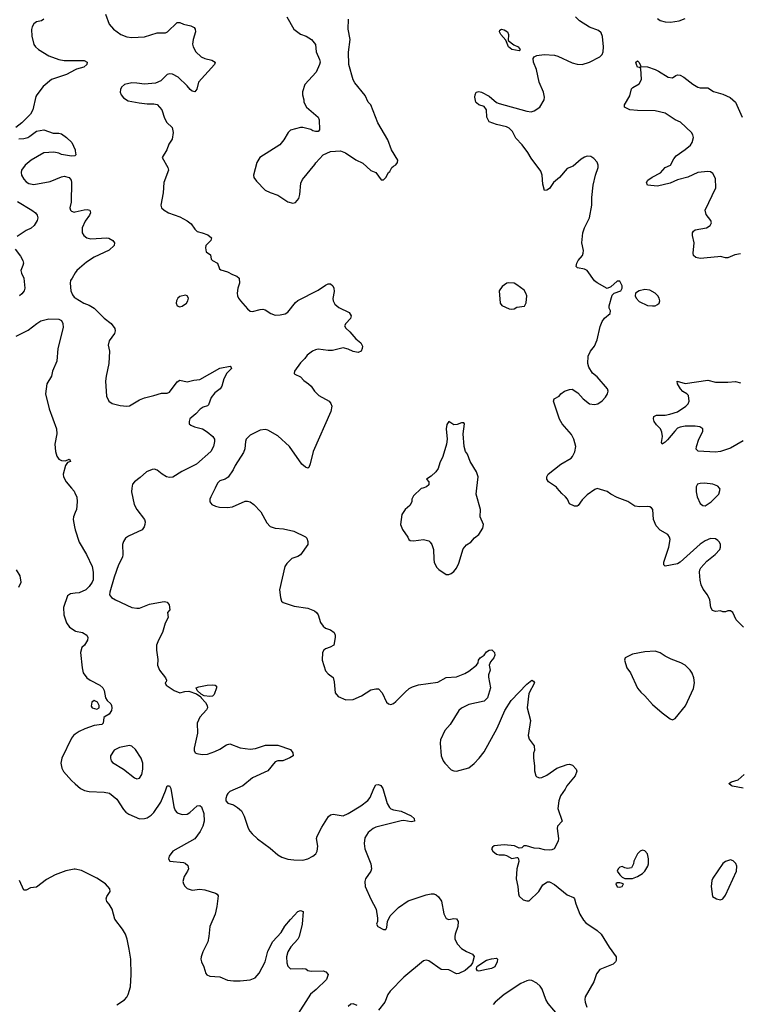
# Model space of a CAD drawing. Header units: inches. Extents: x 2001573 to 2220545, y 644482 to 846830.
# Tile 691 of 755: x 2169558 to 2175280, y 765892 to 773727. Entities that reach past the tile are written whole.
import ezdxf

# ---------------------------------------------------------------- set-up
doc = ezdxf.new("R2010")
doc.units = ezdxf.units.IN
doc.header["$MEASUREMENT"] = 0
for name, color, linetype in [('C1766', 7, 'Continuous'), ('C1767', 7, 'Continuous'), ('C1776', 7, 'Continuous'), ('C1777', 7, 'Continuous')]:
    doc.layers.add(name, color=color, linetype=linetype)

msp = doc.modelspace()

# ---------------------------------------------------------------- linework, layer by layer
at = {"layer": 'C1766', "color": 5, "elevation": 320}
for points in [[(2169969.1, 770000), (2169990, 769975.3), (2170000, 769954.3)], [(2170000, 769804.6), (2169986, 769770), (2169983.8, 769750), (2169992.7, 769690), (2170000, 769666.7)], [(2169549.6, 769210), (2169569.4, 769250), (2169560.7, 769300.7), (2169532.3, 769350)], [(2170000, 769163.4), (2169961.3, 769158.7), (2169936.9, 769143.1), (2169906, 769050), (2169908.9, 768990), (2169930, 768926), (2169954, 768894), (2170000, 768862.9)], [(2170000, 768040.4), (2169985.5, 768030), (2169969.2, 768010), (2169893.4, 767850), (2169883.6, 767810), (2169891.5, 767770), (2169904.9, 767744.9), (2169970, 767671.7), (2170000, 767645.4)], [(2170000, 766966.3), (2169990, 766968.2), (2169925.4, 766954.6), (2169838.4, 766921.6), (2169770, 766884.2), (2169690, 766823.6), (2169642.8, 766817.2), (2169610, 766801.2), (2169590, 766801.2), (2169555.6, 766875.6)]]:
    msp.add_lwpolyline(points, dxfattribs=at)
at = {"layer": 'C1767', "color": 5}
for points, elevation in [([(2169748.8, 773731.2), (2169730, 773718.4), (2169690, 773709.3), (2169670, 773693.2), (2169656.3, 773670), (2169650.5, 773649.5), (2169654.6, 773594.6), (2169670.7, 773530), (2169682.8, 773510), (2169706, 773490), (2169790, 773440.3), (2169869.3, 773409.3), (2169910, 773401.3), (2170000, 773401.7)], 340), ([(2170000, 773327), (2169930.5, 773290), (2169810.8, 773250), (2169745.2, 773194.8), (2169693, 773130), (2169685.5, 773114.5), (2169663, 773010), (2169644.7, 772975.3), (2169574.2, 772905.8), (2169526.4, 772870)], 340), ([(2169550, 772777.6), (2169590, 772780.4), (2169622, 772790), (2169639.5, 772800.5), (2169690, 772840.7), (2169750.5, 772850.5), (2169824.4, 772824.4), (2169870, 772824.4), (2169890, 772819.3), (2169930.3, 772790.3), (2169971.3, 772750), (2169998.8, 772690), (2170000, 772681.9)], 340), ([(2170000, 772645.3), (2169997.3, 772642.7), (2169970, 772639.5), (2169890, 772655.1), (2169870, 772665.2), (2169830, 772673.2), (2169750, 772666), (2169650, 772609.6), (2169600.4, 772570), (2169572.2, 772530), (2169568.8, 772510), (2169571.9, 772490), (2169590, 772457.1), (2169610, 772436.5), (2169630, 772424.4), (2169670, 772416.1), (2169801.2, 772438.8), (2169890, 772477.1), (2169910, 772481.6), (2169950.4, 772470.4), (2169967.3, 772450), (2169970.4, 772430.4), (2169966, 772274), (2169957.3, 772230), (2169962.8, 772210), (2169970, 772202.8), (2169990, 772196.3), (2170000, 772198.6)], 340), ([(2169540.2, 772280.2), (2169654.8, 772210), (2169682.8, 772190), (2169696.3, 772170), (2169700.7, 772150), (2169696.3, 772130), (2169673, 772090), (2169650, 772067.3), (2169610, 772049.5), (2169538.8, 772001.1)], 320), ([(2169521.1, 771901.1), (2169565.2, 771845.2), (2169582.8, 771810), (2169586.8, 771790), (2169582.8, 771770), (2169566, 771730), (2169570.8, 771710), (2169590.7, 771670), (2169598, 771590), (2169593, 771570), (2169574.9, 771545.1), (2169557.3, 771530)], 320), ([(2170000, 771711.2), (2169973.7, 771670), (2169962.4, 771650), (2169958.4, 771630), (2169964.4, 771570), (2169976.7, 771536.7), (2169990, 771519.1), (2170000, 771512.8)], 340), ([(2169530, 771208.9), (2169624, 771256), (2169693, 771310), (2169725.6, 771330), (2169790, 771346.7), (2169870, 771344.4), (2169890, 771332.4), (2169901.1, 771310), (2169902, 771278), (2169861.5, 771110), (2169853.6, 771010), (2169817.6, 770930), (2169810, 770889), (2169772.2, 770827.8), (2169763.1, 770750), (2169791.7, 770630), (2169851.3, 770470), (2169852.3, 770430), (2169836.5, 770350), (2169841.7, 770290), (2169852.8, 770252.8), (2169870, 770230.5), (2169890, 770218), (2169923.1, 770216.9), (2169950, 770230.4), (2169959.6, 770219.6), (2169962, 770210), (2169938, 770202), (2169921.6, 770178.4), (2169904.4, 770110), (2169906.7, 770090), (2169926.7, 770050), (2169969.1, 770000)], 320)]:
    msp.add_lwpolyline(points, dxfattribs=dict(at, elevation=elevation))
at = {"layer": 'C1776', "color": 5}
for points, elevation in [([(2170000, 769954.3), (2170011.6, 769930), (2170014.8, 769890), (2170010.2, 769829.8), (2170000, 769804.6)], 320), ([(2170450.2, 770000), (2170445.5, 769970), (2170468.6, 769870), (2170490.4, 769830), (2170550.6, 769750), (2170555.5, 769730), (2170552.7, 769710), (2170548, 769690), (2170531.5, 769668.5), (2170422.5, 769617.5), (2170400.3, 769599.8), (2170384.4, 769575.6), (2170374.9, 769550), (2170378, 769470), (2170374.6, 769450), (2170344.4, 769390), (2170309.1, 769290.9), (2170273.7, 769170), (2170273, 769150), (2170287.3, 769130), (2170318.8, 769110), (2170450, 769048.7), (2170490, 769043.1), (2170510, 769044.9), (2170590, 769075.8), (2170690, 769095.5), (2170710, 769096.3), (2170730, 769090.7), (2170746.8, 769070), (2170751.3, 769030), (2170732, 769010), (2170737.3, 768970), (2170715.2, 768924.8), (2170694.4, 768850), (2170660.4, 768790), (2170646, 768750), (2170646, 768710), (2170656.4, 768636.4), (2170654.4, 768590), (2170670.4, 768550), (2170716.3, 768490), (2170724.7, 768470), (2170722, 768458), (2170714, 768450), (2170722, 768430), (2170784.7, 768390), (2170830, 768370.7), (2170870, 768381.3), (2170903.1, 768383.1), (2170963.1, 768363.1), (2170998.7, 768338.7), (2171001.6, 768330), (2171034.5, 768294.5), (2171047.6, 768270), (2171050.4, 768250), (2171043.8, 768236.2), (2170990, 768177), (2170968.8, 768130), (2170970.3, 768050), (2170944.4, 767930), (2170944.9, 767910), (2170953.4, 767893.4), (2170966.4, 767886.4), (2171010, 767878.4), (2171050, 767882), (2171110, 767902.3), (2171150, 767921.5), (2171202.7, 767957.3), (2171230, 767963.6), (2171310, 767932.6), (2171390, 767921.5), (2171432.6, 767927.4), (2171512.8, 767952.8), (2171610, 767953), (2171710, 767918), (2171730, 767892), (2171731.3, 767870), (2171707.1, 767852.9), (2171650.3, 767829.7), (2171610, 767829.6), (2171590, 767820.7), (2171530, 767748.4), (2171410, 767693), (2171330.9, 767629.1), (2171230, 767585.1), (2171212.2, 767570), (2171204, 767556), (2171197.3, 767530), (2171198, 767510), (2171213.5, 767493.5), (2171257.7, 767477.7), (2171290, 767458.9), (2171320.3, 767430), (2171342, 767390), (2171374.6, 767294.6), (2171388.6, 767268.5), (2171406.9, 767246.9), (2171448.7, 767208.7), (2171550, 767133.4), (2171610, 767080.7), (2171641.3, 767061.3), (2171690, 767047.7), (2171738.6, 767041.4), (2171810, 767039.1), (2171850, 767048), (2171890, 767070.6), (2171911.8, 767090), (2171922.9, 767110), (2171927.3, 767150), (2171917.6, 767210), (2171922.9, 767230), (2171959.1, 767300.9), (2172012.9, 767387.1), (2172030, 767400.5), (2172050, 767406), (2172130, 767392.6), (2172170.5, 767410.5), (2172269.8, 767470.2), (2172326.2, 767513.8), (2172343.5, 767536.5), (2172374, 767610), (2172390, 767637.3), (2172410, 767642), (2172430, 767632.2), (2172446, 767610), (2172480.9, 767490), (2172498.4, 767458.4), (2172510, 767447.6), (2172530, 767439.6), (2172590, 767428.9), (2172670, 767390.3), (2172693.4, 767370), (2172696, 767350), (2172670, 767344.2), (2172613.6, 767353.6), (2172591.6, 767351.6), (2172390, 767302), (2172368, 767290), (2172330, 767257.6), (2172303.5, 767216.5), (2172296.9, 767170), (2172302.2, 767130), (2172349.2, 767010), (2172354.7, 766970), (2172348.8, 766950), (2172307, 766890), (2172302.6, 766870), (2172304.9, 766830), (2172350, 766727.7), (2172392.7, 766650), (2172404, 766576), (2172402.8, 766550), (2172396, 766530), (2172406, 766510), (2172450, 766486.8), (2172470, 766486.8), (2172476.2, 766503.8), (2172481.6, 766550), (2172503.5, 766596.5), (2172570, 766662.3), (2172645.6, 766714.4), (2172790, 766763.6), (2172830, 766771.8), (2172851.3, 766770), (2172870, 766762), (2172887.1, 766747.1), (2172911.7, 766711.7), (2172930.4, 766610.4), (2172950, 766574.8), (2172970, 766567.3), (2173010, 766574.8), (2173030, 766571), (2173044.7, 766550), (2173042.8, 766510), (2173020.5, 766450), (2173018, 766430), (2173019.1, 766410), (2173039.1, 766370), (2173070, 766336.3), (2173110, 766310.6), (2173158, 766290), (2173172.5, 766272.5), (2173158.3, 766221.7), (2173142.4, 766197.6), (2173099.4, 766160.6), (2173050, 766136.1), (2173030, 766135.1), (2172970, 766165.1), (2172910, 766168.8), (2172810, 766237.3), (2172790, 766241.7), (2172770, 766236.4), (2172612.6, 766107.4), (2172503.2, 765996.8), (2172484.9, 765970), (2172462, 765910), (2172410, 765844)], 340), ([(2171112, 770000), (2171078.4, 769930), (2171070.4, 769910), (2171070.5, 769890), (2171086.8, 769870), (2171115.1, 769855.1), (2171147.7, 769847.7), (2171210, 769844.6), (2171250, 769850.3), (2171350, 769894.9), (2171370, 769896.4), (2171390, 769890.4), (2171420.7, 769870), (2171474, 769810), (2171522, 769722), (2171550, 769694.8), (2171590, 769680.7), (2171654.4, 769674.4), (2171736.8, 769656.8), (2171830.4, 769610.4), (2171840.5, 769600.5), (2171850, 769574), (2171847.7, 769550), (2171790, 769468.7), (2171770, 769454), (2171720.7, 769439.3), (2171681.4, 769398.6), (2171665.5, 769374.5), (2171624, 769190), (2171631.6, 769128.4), (2171640.7, 769100.7), (2171652, 769090), (2171741.1, 769061.1), (2171850, 769044.9), (2171902.5, 769022.5), (2171919.1, 769010), (2171931.7, 768991.7), (2171950.3, 768930.3), (2171970, 768900.7), (2171990, 768884), (2172030.5, 768870.5), (2172058, 768850), (2172066, 768830), (2172066, 768810), (2172056, 768750), (2172026.4, 768733.6), (2171990, 768721.2), (2171976, 768710), (2171966.8, 768690), (2171963.8, 768630), (2171990, 768546), (2172010, 768521), (2172050, 768491.3), (2172058, 768458), (2172065.3, 768370), (2172090, 768340.7), (2172150, 768313.4), (2172210, 768316.3), (2172274.7, 768345.3), (2172350, 768394), (2172390, 768402.8), (2172410, 768401), (2172441, 768370), (2172475.3, 768295.3), (2172490, 768282), (2172510, 768278), (2172530, 768286), (2172550, 768301), (2172623.3, 768376.7), (2172656.1, 768403.9), (2172681.7, 768418.3), (2172730, 768434.9), (2172883.9, 768456.1), (2172950, 768492.7), (2173030, 768497.3), (2173096.6, 768523.4), (2173130, 768542.8), (2173189, 768590), (2173202.7, 768610), (2173206, 768630), (2173219, 768650), (2173250, 768670.8), (2173270, 768696.3), (2173290, 768710.4), (2173312.1, 768712.1), (2173332.4, 768692.4), (2173334.9, 768670), (2173327.3, 768650), (2173302.5, 768617.5), (2173291, 768590), (2173298, 768550), (2173286.4, 768513.6), (2173286.4, 768493.6), (2173300.7, 768410), (2173277.3, 768330), (2173250, 768302.7), (2173130, 768278.4), (2173070, 768249.5), (2173050.5, 768230), (2172980.9, 768119.1), (2172938.4, 768070), (2172904.8, 767995.2), (2172900.3, 767970), (2172909.1, 767870), (2172926, 767830), (2172939.5, 767810), (2172990, 767758.4), (2173010, 767748.2), (2173030, 767748), (2173130, 767774), (2173171.2, 767808.8), (2173212, 767850), (2173250, 767900.7), (2173355.1, 768090), (2173414.5, 768230), (2173466.6, 768310), (2173590, 768438.8), (2173630, 768471), (2173643.6, 768463.6), (2173651, 768450), (2173605.4, 768365.4), (2173594, 768250), (2173620.7, 768150), (2173600.5, 768030), (2173610, 768001), (2173647.9, 767947.9), (2173650.7, 767910), (2173644.9, 767890), (2173643, 767850), (2173650.8, 767790), (2173650.8, 767750), (2173661, 767710), (2173670, 767701), (2173690, 767694.8), (2173710, 767697.3), (2173750, 767716.3), (2173829.7, 767770.3), (2173910, 767800.4), (2173930, 767803), (2173954.9, 767794.9), (2173983, 767763), (2173987.5, 767747.5), (2173975.8, 767710), (2173908.7, 767631.3), (2173896.7, 767603.3), (2173858, 767550), (2173844.4, 767510), (2173838, 767450), (2173871, 767350), (2173834.8, 767310), (2173830.8, 767290), (2173842, 767210), (2173839.1, 767190), (2173806.8, 767130), (2173790, 767120.7), (2173770, 767118.4), (2173730, 767122), (2173690, 767132), (2173650, 767134.5), (2173587.1, 767152.9), (2173567.1, 767152.9), (2173550, 767138), (2173530, 767135.3), (2173491.9, 767151.9), (2173410, 767160.5), (2173330, 767152), (2173317.3, 767142.7), (2173310.8, 767130), (2173319.1, 767110), (2173350, 767087), (2173370, 767081.3), (2173410, 767082.4), (2173430, 767077.1), (2173470, 767053), (2173510, 767061), (2173518.8, 767058.8), (2173524.7, 767050), (2173527.1, 767027.1), (2173511.5, 766968.5), (2173505.3, 766890), (2173519.5, 766830), (2173524.4, 766770), (2173530, 766751.3), (2173562, 766722), (2173590, 766714), (2173610, 766714.8), (2173686, 766790), (2173718.9, 766841.1), (2173754.6, 766865.4), (2173770, 766866), (2173810, 766844), (2173910, 766762), (2173960.7, 766740.7), (2173970.5, 766730.5), (2173981.3, 766690), (2174012.2, 766610), (2174040.5, 766560.5), (2174059, 766539), (2174150, 766478.7), (2174181.3, 766450), (2174245.7, 766345.7), (2174300.7, 766270), (2174299.8, 766240.2), (2174296, 766230), (2174276, 766210), (2174171.4, 766168.6), (2174144.9, 766135.1), (2174124.4, 766070), (2174054.9, 765950), (2174052.2, 765930), (2174054.2, 765910), (2174068, 765868)], 360), ([(2172764, 770000), (2172750, 769995.3), (2172690, 769938), (2172676, 769910), (2172674.8, 769890), (2172659.8, 769860.2), (2172622.8, 769830), (2172597.3, 769790), (2172586.8, 769710), (2172601, 769670), (2172644.7, 769610), (2172651.1, 769591.1), (2172662.8, 769582.8), (2172690, 769580.7), (2172770, 769590.8), (2172810, 769578.8), (2172821, 769570), (2172834.8, 769550), (2172847.7, 769510), (2172850, 769434), (2172854.8, 769410), (2172871.3, 769370), (2172890, 769351.3), (2172950, 769311), (2172970, 769310.8), (2172990, 769318.8), (2173010, 769336), (2173030, 769362.8), (2173050, 769401), (2173083.3, 769516.7), (2173110, 769547.3), (2173144, 769570), (2173175.1, 769604.9), (2173209.3, 769630.7), (2173240.2, 769679.8), (2173246, 769710), (2173219.5, 769770), (2173222.4, 769830), (2173188.1, 769950), (2173193.3, 770000)], 380), ([(2175313.4, 768893.4), (2175254, 768950), (2175228, 769010), (2175210, 769022), (2175190, 769022), (2175170, 769015.3), (2175150, 769015.3), (2175130, 769022), (2175090, 769017.2), (2175066.6, 769026.6), (2175052.7, 769050), (2175046.6, 769110), (2175027, 769150), (2174994, 769194), (2174976.4, 769230), (2174967.8, 769267.8), (2174963.5, 769330), (2174966.9, 769350), (2174975.5, 769364.5), (2175022.1, 769417.8), (2175089.5, 769470), (2175124.5, 769510), (2175131.8, 769530), (2175132, 769550), (2175122.7, 769570), (2175110, 769582.7), (2175090, 769594.5), (2175050, 769598), (2175010, 769580.9), (2174970, 769552.3), (2174810, 769409.3), (2174790, 769398), (2174690, 769379), (2174679, 769390), (2174679.3, 769410), (2174719.7, 769530), (2174729.6, 769589.6), (2174726, 769610), (2174710.8, 769630.8), (2174650, 769664.7), (2174619.8, 769699.8), (2174599.1, 769750), (2174592.7, 769830), (2174581.5, 769841.5), (2174570, 769849.2), (2174550, 769852.7), (2174490.4, 769849.6), (2174450, 769856.3), (2174392.9, 769892.9), (2174310, 769924.4), (2174259.5, 769950), (2174230, 769971.5), (2174150, 769997), (2174130.5, 769989.5), (2174070, 769946), (2174030, 769906), (2173998.4, 769861.6), (2173990, 769856), (2173970, 769855.1), (2173930, 769874), (2173914, 769910), (2173898.4, 769930), (2173870, 769955.1), (2173831.2, 770000)], 360), ([(2174937.3, 770000), (2174937.3, 769970), (2174945.5, 769930), (2174970, 769876), (2174990, 769862), (2175010, 769859.1), (2175056, 769890), (2175118, 769950), (2175129.2, 769990), (2175121.8, 770000)], 360), ([(2170000, 769666.7), (2170030.3, 769570.2), (2170088.7, 769470), (2170134.9, 769374.9), (2170142.4, 769330), (2170142.6, 769290), (2170140.9, 769270), (2170132.8, 769250), (2170110, 769216.9), (2170083.7, 769190), (2170030, 769167), (2170000, 769163.4)], 320), ([(2170000, 768862.9), (2170001.7, 768861.7), (2170056, 768850), (2170090.5, 768830), (2170098.8, 768810), (2170097.3, 768790), (2170074, 768750), (2170051, 768730), (2170042, 768690), (2170053.7, 768570), (2170063.1, 768530), (2170090.2, 768490.2), (2170119.1, 768470), (2170194.8, 768430), (2170219.1, 768410), (2170230.4, 768390), (2170240.5, 768330), (2170253.4, 768310), (2170282.2, 768282.2), (2170288.8, 768270), (2170290.9, 768250.9), (2170287.1, 768230), (2170270, 768200.4), (2170237, 768183), (2170227.1, 768172.9), (2170220.5, 768130), (2170210, 768119.5), (2170150, 768109.8), (2170076.1, 768083.9), (2170030, 768062), (2170000, 768040.4)], 320), ([(2175310, 767612), (2175226.8, 767626.8), (2175218, 767630), (2175198, 767650), (2175218, 767662), (2175270, 767679.1), (2175318.7, 767721.3)], 360), ([(2170000, 767645.4), (2170040.4, 767610), (2170073.6, 767593.6), (2170110, 767584.3), (2170230, 767579.4), (2170271.8, 767571.8), (2170330, 767525.2), (2170382.5, 767442.5), (2170401.9, 767421.9), (2170425.9, 767405.9), (2170510, 767366.9), (2170550, 767368.9), (2170570, 767375.6), (2170603.3, 767396.7), (2170623.1, 767416.9), (2170679, 767501), (2170717.4, 767590), (2170730, 767630.5), (2170750, 767630.5), (2170759.5, 767610), (2170783.6, 767463.6), (2170793.7, 767433.7), (2170810, 767416.3), (2170850, 767402), (2170890, 767404.9), (2170910, 767417.3), (2170967.7, 767472.3), (2170990, 767473.4), (2171003, 767463), (2171021.6, 767410), (2171023.7, 767350), (2171013.6, 767310), (2170993.7, 767266.3), (2170950, 767209.7), (2170776.3, 767110), (2170746, 767070), (2170742, 767050), (2170752, 767030), (2170859.9, 767019.9), (2170874.6, 767014.6), (2170894.9, 766994.9), (2170899.1, 766970), (2170893, 766950), (2170865.5, 766910), (2170854.9, 766870), (2170859.3, 766850), (2170870, 766830.8), (2170890, 766812.7), (2170930, 766800.3), (2170990, 766807), (2171030, 766803.7), (2171115.3, 766775.3), (2171128.2, 766768.2), (2171136.1, 766756.1), (2171125.8, 766670), (2171111.2, 766608.9), (2171069, 766510), (2171061.5, 766430), (2171052.8, 766390), (2171014.2, 766310), (2171000.3, 766270), (2170998, 766250), (2171003.7, 766230), (2171023.1, 766190), (2171038, 766138), (2171045.5, 766125.5), (2171070, 766116.5), (2171149.4, 766109.4), (2171210, 766083.5), (2171258.8, 766078.8), (2171310, 766077.9), (2171390, 766085.2), (2171430, 766101.7), (2171461.4, 766138.6), (2171509, 766230), (2171530, 766313.4), (2171570, 766390.4), (2171637.1, 766462.8), (2171667.2, 766512.7), (2171710, 766565.5), (2171770, 766630.5), (2171790, 766638.8), (2171811.3, 766630), (2171804.9, 766530), (2171780.3, 766430), (2171770.3, 766410), (2171713.4, 766350), (2171688.9, 766310), (2171678.3, 766270), (2171682.3, 766222.3), (2171690, 766196), (2171710, 766174), (2171810, 766176.3), (2171832.7, 766172.7), (2171850, 766161), (2171875.3, 766155.3), (2171970, 766157.3), (2171991.3, 766150), (2172011.3, 766130), (2171997.3, 766090), (2171916.3, 766010), (2171870, 765971.6), (2171753.1, 765790)], 320), ([(2170330, 765886.5), (2170390, 765927.1), (2170410.5, 765949.5), (2170421.4, 765970), (2170438, 766030), (2170445.1, 766130), (2170440.5, 766250), (2170428, 766330), (2170413, 766410), (2170398, 766450), (2170375.1, 766490), (2170315.1, 766570), (2170292.8, 766650), (2170270, 766689.5), (2170251.6, 766710), (2170245.1, 766730), (2170251.8, 766750), (2170276.2, 766790), (2170274, 766810), (2170240.7, 766850), (2170170, 766896.4), (2170050, 766957.3), (2170000, 766966.3)], 320), ([(2173850, 765791.3), (2173759, 765899), (2173741.4, 765930), (2173711.3, 766011.3), (2173696.1, 766036.1), (2173670, 766060.5), (2173630, 766080.5), (2173610, 766083.6), (2173590, 766078.7), (2173543, 766057), (2173410.2, 765969.8), (2173338, 765910), (2173321.6, 765890)], 360), ([(2172242.5, 765882.5), (2172210, 765896), (2172190, 765892.7), (2172170, 765874)], 340)]:
    msp.add_lwpolyline(points, dxfattribs=dict(at, elevation=elevation))
for points, elevation in [([(2174610, 768702.7), (2174530, 768697), (2174430, 768677.2), (2174371.6, 768648.4), (2174366, 768630), (2174386.8, 768570), (2174414, 768530), (2174470, 768406.8), (2174496.1, 768376.1), (2174530, 768347.3), (2174590, 768277.3), (2174667.3, 768210), (2174730, 768162.8), (2174750, 768156), (2174770, 768164.7), (2174852.4, 768267.6), (2174915.8, 768404.2), (2174923.5, 768450), (2174919.7, 768490), (2174905.9, 768525.9), (2174890, 768549.4), (2174850, 768589.5), (2174816, 768610), (2174739.1, 768639.1), (2174690, 768662.7), (2174650, 768689.2)], 380), ([(2171070, 768339.8), (2171025.8, 768345.8), (2171000.1, 768360.1), (2170969.3, 768389.3), (2170962, 768410), (2170981.5, 768418.5), (2171048.1, 768431.8), (2171090, 768434.6), (2171112, 768430), (2171122, 768422), (2171123.8, 768410), (2171103.8, 768356.2), (2171090, 768343)], 340), ([(2170150, 768309.5), (2170130, 768296.9), (2170124.8, 768264.8), (2170134.8, 768250), (2170170, 768239.1), (2170189, 768250), (2170189.3, 768270), (2170175.3, 768295.3)], 320), ([(2170430, 767951.3), (2170350, 767934.7), (2170310, 767914.5), (2170280.5, 767870), (2170279.1, 767850), (2170284.9, 767830), (2170295.3, 767815.3), (2170382, 767762), (2170470, 767692.7), (2170490, 767685.5), (2170510, 767690.6), (2170530, 767721), (2170536.4, 767763.6), (2170536.4, 767810), (2170524.2, 767850), (2170479.1, 767919.1), (2170450, 767944.7)], 340), ([(2174510, 767119), (2174490.7, 767109.3), (2174470.7, 767089.3), (2174441, 767030), (2174438, 767010), (2174423.6, 766976.4), (2174390, 766973.2), (2174370, 766977.2), (2174350, 766989), (2174330, 766984), (2174316, 766970), (2174308.4, 766951.6), (2174330, 766920.7), (2174350, 766902.8), (2174370, 766893.4), (2174430, 766892.7), (2174470, 766908.2), (2174510, 766931.3), (2174530, 766951), (2174552.3, 766990), (2174558, 767010), (2174558.4, 767050), (2174549.2, 767090), (2174530, 767113.2)], 380), ([(2175210, 767041.2), (2175170, 767029.3), (2175150, 767013.2), (2175070, 766895.3), (2175062.5, 766877.5), (2175056.3, 766830), (2175068.2, 766750), (2175098, 766730), (2175130, 766723.8), (2175150, 766730.8), (2175170, 766761), (2175257, 766950), (2175259.3, 766990), (2175252.7, 767012.7), (2175232.3, 767032.3)], 380), ([(2174330, 766859), (2174310, 766857.2), (2174298, 766850), (2174310, 766826), (2174330, 766822.8), (2174348, 766830), (2174358, 766850)], 380), ([(2173210, 766156), (2173199, 766159), (2173189.4, 766170), (2173192.7, 766190), (2173201.3, 766198.7), (2173270, 766243.8), (2173310, 766254.8), (2173350, 766258), (2173356, 766250), (2173354.8, 766230), (2173334.8, 766190), (2173310, 766177), (2173270, 766169.7)], 340)]:
    msp.add_lwpolyline(points, close=True, dxfattribs=dict(at, elevation=elevation))
at = {"layer": 'C1777', "color": 5}
for points, elevation in [([(2170238.7, 773770), (2170268.2, 773690), (2170304, 773650), (2170362, 773610), (2170410, 773589), (2170450, 773584.4), (2170550, 773591.5), (2170650, 773622.7), (2170717.6, 773622.4), (2170734, 773630), (2170810, 773703.8), (2170830, 773704.4), (2170861, 773690), (2170919.1, 773679.1), (2170944.2, 773664.2), (2170953.4, 773650), (2170954.6, 773630), (2170936.5, 773570), (2170932.3, 773532.3), (2170937.6, 773510), (2170957.1, 773470), (2171002, 773430), (2171030, 773418.3), (2171085.1, 773405.1), (2171110.8, 773390), (2171107.3, 773370), (2170980.5, 773230), (2170965.8, 773174.2), (2170950, 773153.2), (2170930, 773158), (2170913.2, 773170), (2170890, 773201.2), (2170818, 773270), (2170772, 773291.9), (2170750, 773294.7), (2170729.1, 773290.9), (2170678.9, 773241.1), (2170638, 773222), (2170550, 773212.8), (2170490, 773222.4), (2170450, 773223), (2170391.3, 773210), (2170367.3, 773190), (2170358.8, 773170), (2170357.3, 773150), (2170364, 773130), (2170384.4, 773104.4), (2170421.4, 773081.4), (2170506.4, 773066.4), (2170570, 773058), (2170623.1, 773056.9), (2170650, 773050.8), (2170687.7, 773010), (2170710, 772942), (2170728.3, 772908.3), (2170770.8, 772870), (2170778.4, 772830), (2170770, 772775.3), (2170744.2, 772735.8), (2170726.4, 772690), (2170690.7, 772630), (2170734.9, 772550), (2170741.6, 772530), (2170703.8, 772430), (2170699.3, 772350), (2170679.1, 772250), (2170684, 772230), (2170706, 772210), (2170741, 772190), (2170830, 772158), (2170890, 772127), (2170921, 772101), (2170950, 772060.5), (2170970, 772041.3), (2171010, 772031.6), (2171054, 772014), (2171084, 771990), (2171078.8, 771970), (2171039.1, 771930), (2171034, 771910), (2171040.7, 771880.7), (2171076, 771856), (2171081, 771821), (2171092, 771810), (2171131.3, 771790), (2171145.4, 771745.4), (2171156.9, 771736.9), (2171210, 771721), (2171250, 771698), (2171285.4, 771685.4), (2171302, 771670), (2171304.7, 771630), (2171291.3, 771590), (2171286, 771550), (2171290.8, 771530), (2171298.8, 771510), (2171314, 771490), (2171370, 771426.8), (2171390, 771407.3), (2171410, 771404), (2171470, 771420.5), (2171490, 771423), (2171510, 771419.1), (2171554.8, 771390), (2171590, 771375.3), (2171630, 771377.2), (2171670, 771385.4), (2171690, 771399.5), (2171750, 771476.3), (2171770, 771493), (2171930, 771574.4), (2171990, 771614.9), (2172010, 771624.6), (2172030, 771624.9), (2172048.2, 771610), (2172055.3, 771590), (2172057.4, 771562.6), (2172048.6, 771508.5), (2172050.4, 771490), (2172064.2, 771464.2), (2172095.8, 771435.8), (2172176.4, 771396.4), (2172194, 771370), (2172187.7, 771350), (2172150.7, 771310), (2172140.7, 771290), (2172150, 771271.3), (2172183.9, 771243.9), (2172230, 771187.3), (2172270, 771156), (2172284, 771130), (2172282, 771110), (2172273.4, 771090), (2172250, 771078.4), (2172210, 771085.1), (2172170, 771106), (2172130, 771115.1), (2172045.5, 771094.5), (2172010, 771094), (2171930, 771105.1), (2171910, 771100.7), (2171886.8, 771090), (2171843.4, 771056.6), (2171824, 771030), (2171790, 770996), (2171742.8, 770930), (2171741, 770910), (2171744.9, 770904.9), (2171790, 770884.9), (2171816.2, 770856.2), (2171854.8, 770830), (2171874.8, 770810), (2171901, 770770), (2171935.5, 770735.5), (2172018, 770690), (2172032.8, 770672.8), (2172038.8, 770650), (2172030.7, 770610), (2171890.3, 770290), (2171867.7, 770192.3), (2171856, 770164), (2171850, 770158), (2171830, 770165.2), (2171801.2, 770190), (2171702, 770330), (2171610, 770415.1), (2171530, 770460.5), (2171510, 770466), (2171470, 770461.6), (2171390, 770420.5), (2171359.5, 770390), (2171352.2, 770370), (2171347.4, 770312.6), (2171338.6, 770281.5), (2171270, 770179.3), (2171254, 770146), (2171214.9, 770085.1), (2171191.3, 770070), (2171150, 770056.9), (2171130, 770037.6), (2171112, 770000)], 360), ([(2171682, 773750), (2171737.3, 773650), (2171790, 773610.7), (2171835.2, 773595.2), (2171878, 773570), (2171911, 773530), (2171914, 773470), (2171942.8, 773410), (2171946.8, 773390), (2171942.8, 773370), (2171914.8, 773310), (2171826, 773210), (2171806.4, 773153.6), (2171806, 773130), (2171818, 773090), (2171818, 773070), (2171838, 773030), (2171931.3, 772950), (2171938, 772930), (2171942, 772850), (2171930, 772838), (2171910, 772838), (2171890, 772842), (2171873.2, 772853.2), (2171810, 772869), (2171790, 772869), (2171710, 772848.7), (2171691.3, 772830), (2171658.8, 772770), (2171626.8, 772730), (2171466, 772630), (2171442.8, 772590), (2171417.3, 772490), (2171418.8, 772470), (2171440.9, 772440.9), (2171510, 772370.7), (2171550, 772350.6), (2171611, 772330), (2171690, 772277.3), (2171730, 772266), (2171750, 772271.3), (2171776.2, 772303.8), (2171785.6, 772334.4), (2171793.9, 772426.1), (2171805.9, 772454.1), (2171905.6, 772574.4), (2171912.1, 772587.9), (2171970, 772651.3), (2172030, 772678), (2172110, 772682.8), (2172147.5, 772667.5), (2172230, 772610.8), (2172285.2, 772585.2), (2172350, 772526), (2172390, 772511.3), (2172431.6, 772451.6), (2172450, 772451.3), (2172468.7, 772470), (2172490, 772512), (2172500.4, 772519.6), (2172518, 772550), (2172530, 772562), (2172550, 772572), (2172562, 772590), (2172564, 772610), (2172513.2, 772690), (2172485.2, 772770), (2172406, 772906), (2172350, 773048), (2172329, 773070), (2172304.1, 773124.1), (2172223.2, 773223.2), (2172210, 773248), (2172176, 773370), (2172172.1, 773467.9), (2172184.5, 773570), (2172169.6, 773650), (2172171.6, 773730)], 380), ([(2173831.2, 770000), (2173826, 770006), (2173763.7, 770050), (2173749.3, 770070.7), (2173749.2, 770090), (2173759.3, 770110), (2173862, 770190), (2173942.2, 770237.7), (2173954, 770250), (2173972.9, 770287.1), (2173979.6, 770330), (2173963.6, 770390), (2173944.9, 770424.9), (2173872.8, 770510), (2173850, 770546.6), (2173802, 770690), (2173809, 770710), (2173848.7, 770730), (2173862, 770750), (2173890, 770771.3), (2173930, 770784.7), (2173950, 770786), (2173996.1, 770756.1), (2174039.1, 770710), (2174087.7, 770670), (2174130, 770664.4), (2174154, 770670), (2174190, 770693), (2174217.1, 770722.9), (2174232, 770750), (2174237, 770770), (2174232.3, 770790), (2174150, 770883.6), (2174113.8, 770913.8), (2174082.4, 770962.4), (2174075.4, 770990), (2174077.2, 771050), (2174096.8, 771090), (2174127.6, 771130), (2174150, 771180.4), (2174173.9, 771286.1), (2174190, 771325.3), (2174209.2, 771350.8), (2174254, 771390), (2174257, 771410), (2174245.6, 771430), (2174245.6, 771450), (2174270, 771534), (2174286, 771550), (2174338, 771570), (2174348, 771590), (2174348, 771610), (2174330, 771646), (2174310, 771646), (2174259.8, 771600.2), (2174230, 771588.7), (2174150, 771632.3), (2174130, 771649.5), (2174070, 771732), (2174050, 771740.7), (2173992.9, 771752.9), (2173983.7, 771763.7), (2173989.1, 771789.1), (2173999.5, 771810), (2174032, 771850), (2174039.5, 771870), (2174040.5, 771890), (2174028.5, 771950), (2174036.4, 772030), (2174049.7, 772070), (2174089.7, 772150.3), (2174108.4, 772250), (2174108.5, 772311.5), (2174118.4, 772410), (2174136.2, 772490), (2174158.4, 772550), (2174157.6, 772570), (2174150, 772593.2), (2174123.2, 772623.2), (2174098.6, 772638.6), (2174070, 772641.2), (2174050, 772632.7), (2174023.9, 772616.1), (2173959.3, 772560.7), (2173910, 772542), (2173850.4, 772470), (2173803.7, 772430), (2173770, 772383.7), (2173750, 772369.2), (2173730, 772368), (2173717.2, 772417.2), (2173713.3, 772490), (2173701.6, 772521.6), (2173624.4, 772624.4), (2173598, 772670), (2173554.5, 772730), (2173503.5, 772783.5), (2173476.2, 772836.2), (2173450, 772863.7), (2173430, 772874.5), (2173350, 772892), (2173290, 772914), (2173272.7, 772950), (2173269.2, 773010), (2173250, 773036), (2173209.6, 773049.6), (2173190, 773064), (2173185.2, 773070), (2173177.2, 773110), (2173179, 773130), (2173188.7, 773150), (2173210, 773156), (2173230, 773151), (2173290, 773117.3), (2173349, 773069), (2173370, 773060.4), (2173590, 772997.6), (2173625.8, 772994.2), (2173650, 773000.4), (2173695.1, 773030), (2173729.2, 773090), (2173732.3, 773110), (2173723.7, 773150), (2173689.6, 773230), (2173667.6, 773330), (2173644.5, 773390), (2173642, 773418), (2173648.9, 773431.1), (2173670, 773442.8), (2173729.6, 773450.4), (2173810, 773443.8), (2173837, 773437), (2173950, 773383.8), (2173990, 773372.7), (2174029.5, 773370.5), (2174090, 773387.7), (2174170, 773430.6), (2174190, 773451), (2174197.6, 773470), (2174199.7, 773510), (2174191.8, 773591.8), (2174182, 773622), (2174160.4, 773640.4), (2174090, 773666), (2174010, 773718.5), (2173976.9, 773750)], 360), ([(2174630, 773734.9), (2174650, 773720.4), (2174690, 773708.4), (2174733.4, 773706.6), (2174803.3, 773716.7), (2174850, 773737.3)], 360), ([(2170000, 773401.7), (2170070, 773402), (2170093.4, 773390), (2170090.5, 773370), (2170066.8, 773350), (2170010, 773332.3), (2170000, 773327)], 340), ([(2175290, 771863.5), (2175245.1, 771854.9), (2175190, 771832.8), (2175170, 771831.2), (2175130, 771841), (2175110, 771840.9), (2174970, 771826.6), (2174933.3, 771833.3), (2174917, 771850), (2174913, 771870), (2174920.7, 771950), (2174909.3, 772010.7), (2174909.2, 772030), (2174916, 772044), (2174930, 772053.4), (2175019, 772070), (2175049.3, 772090), (2175059.5, 772110), (2175055.1, 772130), (2175016.1, 772176.1), (2175009.6, 772210), (2175094.7, 772390), (2175090, 772462), (2175070, 772502), (2175050, 772514.7), (2175030, 772519.7), (2174951.5, 772511.5), (2174870, 772474.3), (2174790, 772451.8), (2174730, 772424.7), (2174630, 772402.9), (2174549, 772410), (2174542.7, 772430), (2174554, 772450), (2174586.7, 772473.3), (2174652.3, 772507.7), (2174690, 772550.8), (2174732.1, 772567.9), (2174759.7, 772620.3), (2174777.7, 772642.3), (2174850, 772692.7), (2174891.1, 772728.9), (2174905.1, 772750), (2174915.1, 772790), (2174911.3, 772810), (2174899.6, 772830), (2174812, 772911.9), (2174769.8, 772929.8), (2174690, 772982.6), (2174610, 773002.4), (2174470, 773004), (2174410, 773009.7), (2174368, 773030), (2174368, 773050), (2174410, 773122), (2174423.2, 773176.8), (2174432.9, 773187.1), (2174484.8, 773215.2), (2174503.7, 773250), (2174498, 773338), (2174487.3, 773347.3), (2174470, 773348), (2174462, 773370), (2174458, 773390), (2174470, 773398), (2174482, 773390), (2174494, 773366), (2174494, 773354), (2174549.3, 773350.7), (2174610, 773330.4), (2174638, 773318), (2174714, 773270), (2174750, 773264.7), (2174776.5, 773283.5), (2174790, 773286.8), (2174810, 773284), (2174838.8, 773270), (2174910, 773214), (2174950, 773190.7), (2174970, 773185.5), (2175030, 773184), (2175075.9, 773155.9), (2175150, 773134), (2175207.5, 773107.5), (2175251.3, 773070), (2175304, 772950)], 340), ([(2170000, 772681.9), (2170004.7, 772650), (2170000, 772645.3)], 340), ([(2170000, 772198.6), (2170070, 772214.9), (2170095.2, 772215.2), (2170116, 772210), (2170119.1, 772199.1), (2170120.7, 772190), (2170114, 772170), (2170077.4, 772122.6), (2170054.9, 772070), (2170055.3, 772030), (2170066.4, 772010), (2170091.3, 771991.3), (2170123, 771983), (2170250, 771990.3), (2170267.1, 771987.1), (2170299.1, 771970), (2170310.6, 771950), (2170307.7, 771930), (2170270, 771892), (2170150, 771837.4), (2170090, 771797.7), (2170033.7, 771750), (2170012, 771730), (2170000, 771711.2)], 340), ([(2170000, 771512.8), (2170067.3, 771470), (2170110, 771454), (2170150.2, 771430.2), (2170230, 771350.3), (2170285.5, 771310), (2170313, 771270), (2170316.3, 771250), (2170310.7, 771230), (2170270.4, 771170), (2170262, 771138), (2170272.3, 771087.7), (2170267, 770990), (2170244.9, 770890), (2170240.4, 770850), (2170248, 770730), (2170267.3, 770690), (2170293.7, 770673.7), (2170357.4, 770657.4), (2170410, 770650.2), (2170430, 770654.7), (2170510, 770701.6), (2170550, 770718.2), (2170624.9, 770735.1), (2170685.6, 770754.4), (2170730, 770754), (2170750, 770761.6), (2170810, 770844), (2170830, 770859.1), (2170890, 770843.8), (2170942, 770858), (2170990, 770863.1), (2171150, 770953.2), (2171230.4, 770970.4), (2171239.9, 770959.9), (2171241.6, 770950), (2171205.9, 770914.2), (2171182, 770870), (2171166, 770810), (2171151.3, 770790), (2171110, 770757), (2171079, 770721), (2171057.8, 770662.3), (2171050, 770654.5), (2171016.3, 770643.7), (2170992.3, 770627.7), (2170959.5, 770590), (2170910.5, 770550), (2170904, 770530), (2170906, 770510), (2170919.3, 770499.3), (2170946.7, 770486.7), (2171011.7, 770471.7), (2171048.3, 770448.3), (2171094.8, 770410), (2171107.3, 770390), (2171105.5, 770370), (2171098.4, 770330), (2171076.4, 770290), (2170962.8, 770190), (2170847.3, 770132.7), (2170774.7, 770085.3), (2170750, 770084.2), (2170724, 770090), (2170690, 770109.6), (2170650, 770142), (2170630, 770149.6), (2170610, 770147.8), (2170566, 770130), (2170516.7, 770083.3), (2170471, 770050), (2170454.8, 770030), (2170450.2, 770000)], 340), ([(2175310, 770375.3), (2175210, 770316), (2175130, 770289.7), (2175090, 770286), (2174953.8, 770293.8), (2174937, 770310), (2174938.7, 770330), (2174957.6, 770390), (2174989.3, 770450), (2174989.2, 770470), (2174967.3, 770487.3), (2174930, 770492.4), (2174850, 770491), (2174810, 770484), (2174790, 770475.4), (2174766.6, 770453.4), (2174710, 770383.7), (2174690, 770363.7), (2174668, 770350), (2174662.7, 770362.7), (2174669.4, 770410), (2174663.3, 770443.3), (2174652.3, 770470), (2174622, 770502), (2174604.5, 770530), (2174598, 770550), (2174601.2, 770570), (2174621.6, 770578.4), (2174690, 770580.9), (2174727.6, 770587.6), (2174790, 770607.1), (2174856.3, 770650), (2174873.3, 770670), (2174882, 770690), (2174875.1, 770735.1), (2174862, 770750), (2174830, 770769.3), (2174812.7, 770790), (2174789, 770830), (2174786, 770850), (2174850, 770831.3), (2175030, 770859.1), (2175090, 770842.8), (2175190, 770843.1), (2175250, 770848.4), (2175290, 770837.6)], 340), ([(2173193.3, 770000), (2173202.7, 770090), (2173190, 770128), (2173139, 770210), (2173119, 770270), (2173104, 770290), (2173093.2, 770330), (2173085.2, 770430), (2173095.3, 770510), (2173090, 770518), (2173070, 770518), (2173035.3, 770504.7), (2173010, 770504), (2172970, 770528), (2172955.3, 770504.7), (2172947.9, 770472.1), (2172956, 770390), (2172950.8, 770350), (2172922, 770250), (2172898.5, 770201.5), (2172884.5, 770155.5), (2172866, 770130), (2172830, 770094), (2172792, 770070), (2172811.3, 770050), (2172810, 770026), (2172794, 770010), (2172764, 770000)], 380), ([(2175121.8, 770000), (2175110, 770016), (2175069.5, 770029.5), (2175002.4, 770037.6), (2174970, 770037), (2174947.3, 770030), (2174937.3, 770010), (2174937.3, 770000)], 360)]:
    msp.add_lwpolyline(points, dxfattribs=dict(at, elevation=elevation))
for points, elevation in [([(2173530, 773478), (2173470, 773489.3), (2173445.2, 773510), (2173424, 773564), (2173382.7, 773610), (2173374, 773630), (2173376.4, 773643.6), (2173390, 773652), (2173410, 773646), (2173436, 773630), (2173446, 773610), (2173442, 773562), (2173486.4, 773526.4), (2173522, 773510), (2173538, 773490)], 360), ([(2173446.4, 771633.6), (2173431.1, 771628.9), (2173395.3, 771604.7), (2173371.3, 771570), (2173378, 771470), (2173391.1, 771451.1), (2173450, 771426.8), (2173470, 771422.8), (2173490, 771426.8), (2173510, 771438.8), (2173571.7, 771448.3), (2173586.3, 771473.7), (2173589.3, 771530), (2173583.7, 771550), (2173570, 771573.2), (2173510, 771617.2), (2173490, 771629.2)], 380), ([(2170875.1, 771535.1), (2170830, 771525.2), (2170814.8, 771510), (2170804, 771490), (2170802.8, 771470), (2170810.9, 771450.9), (2170830, 771442.8), (2170850, 771447.3), (2170884, 771470), (2170896, 771490), (2170901.2, 771510), (2170890, 771528.7)], 360), ([(2174530, 771579.6), (2174484.7, 771570), (2174456, 771550), (2174450.8, 771530), (2174458.8, 771510), (2174483.6, 771483.6), (2174550, 771453.4), (2174590, 771449.1), (2174610, 771450.4), (2174630, 771459.3), (2174642, 771470), (2174647, 771490), (2174642.9, 771510), (2174631.8, 771530), (2174610, 771551.8), (2174570, 771575.1)], 360)]:
    msp.add_lwpolyline(points, close=True, dxfattribs=dict(at, elevation=elevation))

doc.saveas('drawing.dxf')
